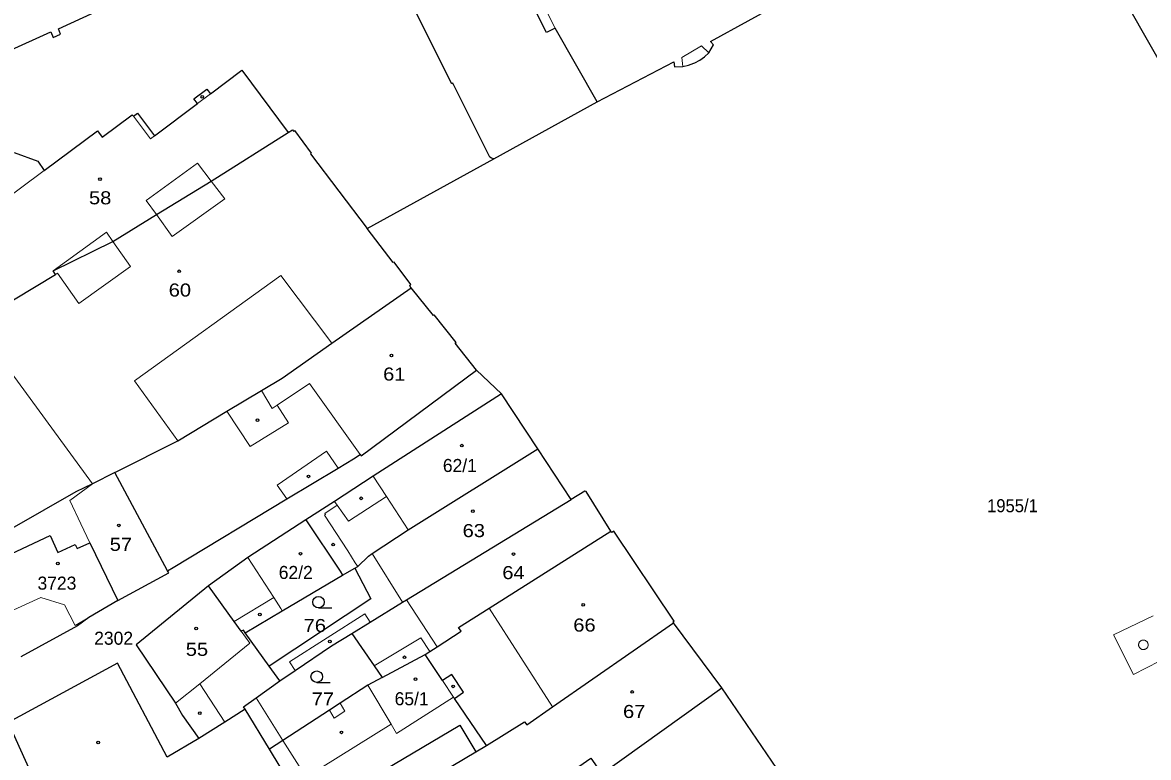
# Model space of a CAD drawing. Extents: x -679733 to -673243, y -1075091 to -1066557.
# Drawn here: x -676543.4 to -676396.8, y -1071603 to -1071507.3 of the extents above; entities that cross this region are included whole.
import ezdxf

# ---------------------------------------------------------------- set-up
doc = ezdxf.new("R2010")
doc.units = 0
doc.header["$LTSCALE"] = 0.68
for name, color, linetype, lineweight in [('1', 7, 'Continuous', 25), ('3', 7, 'Continuous', 25), ('4', 7, 'Continuous', 13), ('5', 7, 'Continuous', 25)]:
    doc.layers.add(name, color=color, linetype=linetype, lineweight=lineweight)
doc.layers.add('2', color=7, linetype='Continuous')

msp = doc.modelspace()

# ---------------------------------------------------------------- linework, layer by layer
at = {"layer": '1'}
for p, q in [((-676482.06, -1071525.02), (-676468.61, -1071517.6)), ((-676498.54, -1071534.11), (-676482.06, -1071525.02)), ((-676484.32, -1071552.57), (-676481.07, -1071555.65)), ((-676472, -1071569.39), (-676476.33, -1071562.79)), ((-676452.38, -1071593.93), (-676458.68, -1071585.44)), ((-676444.55, -1071605.36), (-676452.38, -1071593.93))]:
    msp.add_line(p, q, dxfattribs=at)
for points in [[(-676482.06, -1071525.02), (-676482.36, -1071524.94), (-676482.58, -1071524.83), (-676487.4, -1071515.18), (-676487.54, -1071515.25), (-676493.48, -1071503.36), (-676493.35, -1071503.3), (-676498.26, -1071493.47), (-676506.97, -1071476.34), (-676502.5, -1071474.19), (-676505.61, -1071468.92)], [(-676468.61, -1071517.6), (-676474.09, -1071508.01), (-676475.21, -1071508.57), (-676478.79, -1071501.38), (-676480.63, -1071497.68), (-676478.51, -1071496.71), (-676480.29, -1071493.19), (-676481.88, -1071490.04), (-676483.44, -1071486.95), (-676481.54, -1071485.95), (-676482.74, -1071483.53), (-676492.91, -1071488.44), (-676500.48, -1071473.18), (-676502.5, -1071474.19)], [(-676409.82, -1071487.07), (-676395.79, -1071511.68), (-676384.03, -1071532.68), (-676381.89, -1071539.87), (-676376.19, -1071569.34), (-676368.13, -1071616.48), (-676365.86, -1071630.87), (-676366.52, -1071654.54), (-676369.19, -1071723.74), (-676369.58, -1071729.58), (-676368.92, -1071732.38)], [(-676548.98, -1071504.49), (-676546.37, -1071510.5), (-676546.69, -1071511.09), (-676545.62, -1071511.58), (-676545.4, -1071511.04), (-676539.74, -1071508.51), (-676539.45, -1071509.24), (-676538.48, -1071508.81), (-676538.77, -1071508.09), (-676533.92, -1071505.88)], [(-676454.09, -1071511.22), (-676453.48, -1071510.19), (-676453.85, -1071509.77), (-676444.05, -1071504.32)], [(-676457.44, -1071513), (-676456.712, -1071512.848), (-676456.01, -1071512.599), (-676455.875, -1071512.539), (-676455.223, -1071512.181), (-676454.624, -1071511.739), (-676454.09, -1071511.22)], [(-676567.12, -1071536.08), (-676544.52, -1071524.23), (-676541.42, -1071525.36), (-676540.61, -1071526.54), (-676533.69, -1071521.37), (-676533.06, -1071522.21), (-676529.14, -1071519.3), (-676529, -1071519.48), (-676528.46, -1071519.08), (-676526.25, -1071522.04), (-676520.65, -1071517.85), (-676521.12, -1071517.22), (-676519.45, -1071515.97), (-676518.98, -1071516.59), (-676514.86, -1071513.51), (-676508.84, -1071521.62)], [(-676468.61, -1071517.6), (-676458.65, -1071512.42), (-676458.54, -1071513.04), (-676457.44, -1071513)], [(-676562.46, -1071553.12), (-676550.38, -1071546.81), (-676549.68, -1071546.44), (-676539.16, -1071540.1), (-676539.45, -1071539.63), (-676531.66, -1071535.82), (-676525.99, -1071532.3), (-676518.88, -1071527.93), (-676508.84, -1071521.62)], [(-676508.84, -1071521.62), (-676508.27, -1071521.26), (-676508.15, -1071521.43), (-676508.03, -1071521.33), (-676505.84, -1071524.3), (-676505.95, -1071524.4), (-676498.54, -1071534.11)], [(-676492.81, -1071541.81), (-676492.94, -1071541.65), (-676493.01, -1071541.53), (-676492.88, -1071541.41), (-676495.06, -1071538.47), (-676495.16, -1071538.55), (-676498.54, -1071534.11)], [(-676531.43, -1071565.89), (-676523.21, -1071561.74), (-676516.83, -1071557.89), (-676512.31, -1071555.18), (-676509.64, -1071553.58), (-676503.14, -1071549.03), (-676492.81, -1071541.81)], [(-676484.32, -1071552.57), (-676487.1, -1071549.05), (-676486.98, -1071548.95), (-676489.82, -1071545.35), (-676489.94, -1071545.45), (-676492.81, -1071541.81)], [(-676524.54, -1071578.66), (-676523.81, -1071578.23), (-676509.02, -1071569.32), (-676502.34, -1071565.3), (-676500.35, -1071564.1), (-676499.47, -1071563.54), (-676499.34, -1071563.72), (-676484.32, -1071552.57)], [(-676481.07, -1071555.65), (-676497.79, -1071566.35), (-676502.83, -1071569.64), (-676506.54, -1071572.05)], [(-676500.18, -1071578.33), (-676499.79, -1071578.1), (-676498.37, -1071576.76), (-676497.89, -1071576.44), (-676493.22, -1071573.33), (-676476.33, -1071562.79), (-676481.07, -1071555.65)], [(-676531.43, -1071565.89), (-676534.31, -1071567.34), (-676536.48, -1071568.39), (-676549.02, -1071575.56), (-676548.57, -1071578.17)], [(-676531.01, -1071582.55), (-676524.4, -1071578.92), (-676524.54, -1071578.66), (-676531.43, -1071565.89)], [(-676500.54, -1071586.85), (-676498.15, -1071585.36), (-676493.95, -1071582.76), (-676493.43, -1071582.44), (-676472, -1071569.39)], [(-676466.82, -1071573.53), (-676470.03, -1071568.36), (-676470.2, -1071568.32), (-676472, -1071569.39)], [(-676506.54, -1071572.05), (-676514.09, -1071576.95), (-676519.22, -1071580.65)], [(-676506.54, -1071572.05), (-676502.09, -1071578.73), (-676501.75, -1071579.26), (-676500.18, -1071578.33)], [(-676491.02, -1071589.58), (-676490.39, -1071589.17), (-676489.46, -1071588.57), (-676486.34, -1071586.54), (-676486.66, -1071586.04), (-676482.66, -1071583.55), (-676466.82, -1071573.53)], [(-676458.68, -1071585.44), (-676458.74, -1071585.36), (-676458.57, -1071585.24), (-676466.45, -1071573.52), (-676466.7, -1071573.7), (-676466.82, -1071573.53)], [(-676548.57, -1071578.17), (-676539.82, -1071574.08), (-676538.82, -1071576.27), (-676536.59, -1071575.25), (-676536.32, -1071575.78), (-676534.65, -1071575.04), (-676531.01, -1071582.55)], [(-676500.18, -1071578.33), (-676498.06, -1071582.31), (-676511.33, -1071591.07)], [(-676514.44, -1071586.73), (-676509.61, -1071583.89), (-676501.75, -1071579.26)], [(-676519.22, -1071580.65), (-676528.65, -1071588.3), (-676523.51, -1071595.93), (-676522.6, -1071597.52), (-676520.48, -1071600.53)], [(-676514.44, -1071586.73), (-676514.68, -1071586.39), (-676514.96, -1071586.55), (-676515.86, -1071585.29), (-676519.22, -1071580.65)], [(-676531.01, -1071582.55), (-676534.8, -1071584.77), (-676536.28, -1071585.85), (-676543.66, -1071589.89)], [(-676483.03, -1071601.42), (-676478.07, -1071598.35), (-676477.79, -1071598.72), (-676474.43, -1071596.39), (-676458.68, -1071585.44)], [(-676514.46, -1071596.7), (-676514.66, -1071596.38), (-676513.02, -1071595.21), (-676509.94, -1071593.02), (-676511.33, -1071591.07), (-676514.44, -1071586.73)], [(-676509.94, -1071593.02), (-676507.95, -1071591.67), (-676503.2, -1071588.45), (-676500.54, -1071586.85)], [(-676500.54, -1071586.85), (-676497.66, -1071591.03), (-676496.6, -1071592.57), (-676491.02, -1071589.58)], [(-676483.03, -1071601.42), (-676487.19, -1071595.3), (-676486.02, -1071594.49), (-676487.54, -1071592.17), (-676488.75, -1071592.97), (-676491.02, -1071589.58)], [(-676520.48, -1071600.53), (-676524.59, -1071602.95), (-676531.06, -1071590.68), (-676545.3, -1071598.42)], [(-676496.6, -1071592.57), (-676498.46, -1071593.57), (-676502.07, -1071595.92), (-676503.47, -1071596.83), (-676509.52, -1071600.76), (-676511.29, -1071601.91)], [(-676482.86, -1071619.02), (-676485.4, -1071614.7), (-676479.6, -1071610.3), (-676476.22, -1071608.63), (-676475.84, -1071608.4), (-676476.24, -1071607.82), (-676469.43, -1071603.05), (-676467.99, -1071605.11), (-676452.38, -1071593.93)], [(-676514.46, -1071596.7), (-676517.1, -1071598.38), (-676520.48, -1071600.53)], [(-676508.37, -1071606.7), (-676511.29, -1071601.91), (-676514.46, -1071596.7)], [(-676545.3, -1071598.42), (-676540.28, -1071609.56), (-676540.43, -1071609.65), (-676537.29, -1071616.14), (-676527.82, -1071634.44)], [(-676508.37, -1071606.7), (-676506.52, -1071605.55), (-676504.64, -1071604.38), (-676502.4, -1071608.2), (-676486.51, -1071598.76), (-676484.4, -1071602.24), (-676483.03, -1071601.42)], [(-676503.59, -1071613.65), (-676492.21, -1071606.89), (-676484.4, -1071602.24)]]:
    msp.add_lwpolyline(points, dxfattribs=at)
at = {"layer": '3'}
for p, q in [((-676504.893, -1071583.51), (-676503.143, -1071583.51)), ((-676505.123, -1071593.21), (-676503.373, -1071593.21))]:
    msp.add_line(p, q, dxfattribs=at)
for centre in [(-676504.8929, -1071582.7598), (-676505.1229, -1071592.4598)]:
    msp.add_circle(centre, 0.75, dxfattribs=at)
at = {"layer": '4'}
for p, q in [((-676477.75, -1071500.81), (-676474.09, -1071508.01)), ((-676457.59, -1071511.84), (-676455.03, -1071510.34)), ((-676455.03, -1071510.34), (-676454.09, -1071511.22)), ((-676457.44, -1071513), (-676457.59, -1071511.84)), ((-676520.65, -1071517.85), (-676518.98, -1071516.59)), ((-676529, -1071519.48), (-676526.79, -1071522.44)), ((-676526.79, -1071522.44), (-676526.25, -1071522.04)), ((-676540.61, -1071526.54), (-676551.16, -1071534.42)), ((-676527.33, -1071530.44), (-676520.66, -1071525.62)), ((-676520.66, -1071525.62), (-676518.88, -1071527.93)), ((-676517.1, -1071530.24), (-676518.88, -1071527.93)), ((-676525.99, -1071532.3), (-676527.33, -1071530.44)), ((-676523.94, -1071535.15), (-676517.1, -1071530.24)), ((-676525.99, -1071532.3), (-676523.94, -1071535.15)), ((-676532.52, -1071534.6), (-676539.45, -1071539.63)), ((-676531.66, -1071535.82), (-676532.52, -1071534.6)), ((-676529.39, -1071539.05), (-676531.66, -1071535.82)), ((-676539.16, -1071540.1), (-676538.86, -1071539.92)), ((-676538.86, -1071539.92), (-676536.11, -1071543.87)), ((-676536.11, -1071543.87), (-676529.39, -1071539.05)), ((-676509.79, -1071540.23), (-676528.84, -1071553.93)), ((-676503.14, -1071549.03), (-676509.79, -1071540.23)), ((-676549.39, -1071546.83), (-676534.31, -1071567.34)), ((-676528.84, -1071553.93), (-676523.21, -1071561.74)), ((-676510.29, -1071557.1), (-676506.06, -1071554.29)), ((-676506.06, -1071554.29), (-676499.47, -1071563.54)), ((-676512.31, -1071555.18), (-676510.93, -1071557.53)), ((-676510.93, -1071557.53), (-676510.29, -1071557.1)), ((-676508.79, -1071559.41), (-676510.29, -1071557.1)), ((-676516.83, -1071557.89), (-676513.8, -1071562.48)), ((-676513.8, -1071562.48), (-676508.79, -1071559.41)), ((-676510.28, -1071567.53), (-676503.86, -1071563.11)), ((-676503.86, -1071563.11), (-676502.34, -1071565.3)), ((-676497.79, -1071566.35), (-676496.05, -1071569.01)), ((-676537.26, -1071569.51), (-676534.31, -1071567.34)), ((-676509.02, -1071569.32), (-676510.28, -1071567.53)), ((-676535.85, -1071572.55), (-676537.26, -1071569.51)), ((-676501.01, -1071572.21), (-676496.05, -1071569.01)), ((-676496.05, -1071569.01), (-676493.22, -1071573.33)), ((-676502.47, -1071570.15), (-676504.06, -1071571.22)), ((-676502.83, -1071569.64), (-676502.47, -1071570.15)), ((-676502.47, -1071570.15), (-676501.01, -1071572.21)), ((-676503.97, -1071571.35), (-676504.1, -1071571.43)), ((-676501.09, -1071576.09), (-676504.1, -1071571.43)), ((-676504.06, -1071571.22), (-676503.97, -1071571.35)), ((-676535.85, -1071572.55), (-676534.65, -1071575.04)), ((-676500.1, -1071577.62), (-676501.09, -1071576.09)), ((-676493.95, -1071582.76), (-676497.89, -1071576.44)), ((-676510.73, -1071582.16), (-676514.09, -1071576.95)), ((-676500.1, -1071577.62), (-676499.79, -1071578.1)), ((-676546.08, -1071584.43), (-676541.03, -1071582.14)), ((-676537.98, -1071583.09), (-676541.03, -1071582.14)), ((-676515.86, -1071585.29), (-676510.73, -1071582.16)), ((-676509.8, -1071583.6), (-676510.73, -1071582.16)), ((-676493.43, -1071582.44), (-676489.46, -1071588.57)), ((-676536.57, -1071585.78), (-676537.98, -1071583.09)), ((-676509.8, -1071583.6), (-676509.61, -1071583.89)), ((-676482.66, -1071583.55), (-676474.43, -1071596.39)), ((-676534.8, -1071584.77), (-676536.57, -1071585.78)), ((-676508.67, -1071590.51), (-676498.85, -1071584.27)), ((-676498.85, -1071584.27), (-676498.15, -1071585.36)), ((-676401.36, -1071587.03), (-676396.23, -1071584.55)), ((-676513.85, -1071588.08), (-676514.96, -1071586.55)), ((-676398.78, -1071592.16), (-676401.36, -1071587.03)), ((-676520.36, -1071593.37), (-676513.85, -1071588.08)), ((-676497.66, -1071591.03), (-676491.56, -1071587.41)), ((-676491.56, -1071587.41), (-676490.39, -1071589.17)), ((-676393.69, -1071589.56), (-676398.78, -1071592.16)), ((-676508.67, -1071590.51), (-676507.95, -1071591.67)), ((-676488.75, -1071592.97), (-676487.31, -1071595.12)), ((-676523.51, -1071595.93), (-676520.36, -1071593.37)), ((-676520.36, -1071593.37), (-676517.1, -1071598.38)), ((-676498.46, -1071593.57), (-676495.43, -1071598.66)), ((-676509.52, -1071600.76), (-676513.02, -1071595.21)), ((-676501.46, -1071596.94), (-676502.07, -1071595.92)), ((-676494.73, -1071599.85), (-676487.31, -1071595.12)), ((-676487.31, -1071595.12), (-676487.19, -1071595.3)), ((-676502.85, -1071597.87), (-676503.47, -1071596.83)), ((-676502.85, -1071597.87), (-676501.46, -1071596.94)), ((-676495.43, -1071598.66), (-676504.64, -1071604.38)), ((-676495.43, -1071598.66), (-676494.73, -1071599.85)), ((-676506.52, -1071605.55), (-676509.52, -1071600.76))]:
    msp.add_line(p, q, dxfattribs=at)
for points in [[(-676397.69, -1071588.9), (-676397.755, -1071588.874), (-676397.816, -1071588.841), (-676397.874, -1071588.801), (-676397.926, -1071588.755), (-676397.973, -1071588.703), (-676398.014, -1071588.647), (-676398.049, -1071588.586), (-676398.076, -1071588.521), (-676398.096, -1071588.455), (-676398.108, -1071588.386), (-676398.113, -1071588.316), (-676398.11, -1071588.246), (-676398.099, -1071588.177), (-676398.08, -1071588.11), (-676398.054, -1071588.045), (-676398.021, -1071587.984), (-676397.981, -1071587.926), (-676397.935, -1071587.874), (-676397.883, -1071587.827), (-676397.827, -1071587.786), (-676397.766, -1071587.751), (-676397.701, -1071587.724), (-676397.635, -1071587.704), (-676397.566, -1071587.692), (-676397.496, -1071587.687), (-676397.426, -1071587.69), (-676397.357, -1071587.701), (-676397.29, -1071587.72)], [(-676397.29, -1071587.72), (-676397.226, -1071587.746), (-676397.164, -1071587.78), (-676397.107, -1071587.82), (-676397.055, -1071587.866), (-676397.008, -1071587.917), (-676396.968, -1071587.974), (-676396.934, -1071588.035), (-676396.907, -1071588.099), (-676396.887, -1071588.166), (-676396.875, -1071588.234), (-676396.87, -1071588.304), (-676396.873, -1071588.373), (-676396.884, -1071588.442), (-676396.903, -1071588.509), (-676396.929, -1071588.574), (-676396.962, -1071588.635), (-676397.002, -1071588.692), (-676397.048, -1071588.745), (-676397.099, -1071588.792), (-676397.155, -1071588.832), (-676397.216, -1071588.867), (-676397.28, -1071588.894), (-676397.346, -1071588.914), (-676397.415, -1071588.927), (-676397.484, -1071588.932), (-676397.554, -1071588.929), (-676397.623, -1071588.918), (-676397.69, -1071588.9)]]:
    msp.add_lwpolyline(points, dxfattribs=at)
at = {"layer": '5'}
for centre in [(-676520.0268, -1071516.9492), (-676533.3468, -1071527.6792), (-676523.0468, -1071539.6792), (-676495.4068, -1071550.6392), (-676512.8368, -1071559.0692), (-676486.2268, -1071562.3792), (-676506.2068, -1071566.3792), (-676499.3268, -1071569.2392), (-676484.7968, -1071570.9192), (-676530.8868, -1071572.7592), (-676502.9768, -1071575.2692), (-676507.2468, -1071576.4492), (-676479.5068, -1071576.4892), (-676538.8368, -1071577.7192), (-676512.5468, -1071584.3692), (-676470.4168, -1071583.1192), (-676520.8368, -1071586.1892), (-676503.4168, -1071587.8792), (-676493.7068, -1071589.9392), (-676492.2568, -1071592.7792), (-676487.3568, -1071593.7192), (-676464.0468, -1071594.4492), (-676520.3668, -1071597.2092), (-676501.9168, -1071599.7092), (-676533.5768, -1071601.0192)]:
    msp.add_circle(centre, 0.175, dxfattribs=at)

# ---------------------------------------------------------------- texts
at = {"layer": '2'}
for s, width, p in [('58', 1.15, (-676534.78, -1071530.96)), ('60', 1.15, (-676524.4, -1071542.97)), ('61', 1.15, (-676496.48, -1071553.91)), ('1955/1', 0.95, (-676417.84, -1071571.05)), ('63', 1.15, (-676486.13, -1071574.29)), ('57', 1.15, (-676532.08, -1071576.08)), ('64', 1.15, (-676480.96, -1071579.759)), ('76', 1.15, (-676506.83, -1071586.65)), ('66', 1.15, (-676471.72, -1071586.59)), ('55', 1.15, (-676522.18, -1071589.749)), ('77', 1.15, (-676505.78, -1071596.21)), ('67', 1.15, (-676465.24, -1071597.84))]:
    msp.add_text(s, height=1.7, dxfattribs=dict(at, width=width)).set_placement(p)
for s, p in [('62/1', (-676488.7, -1071565.81)), ('62/2', (-676510.07, -1071579.739)), ('3723', (-676541.48, -1071581.13)), ('2302', (-676534.1, -1071588.3)), ('65/1', (-676494.98, -1071596.18))]:
    msp.add_text(s, height=1.7, dxfattribs=at).set_placement(p)

doc.saveas('drawing.dxf')
